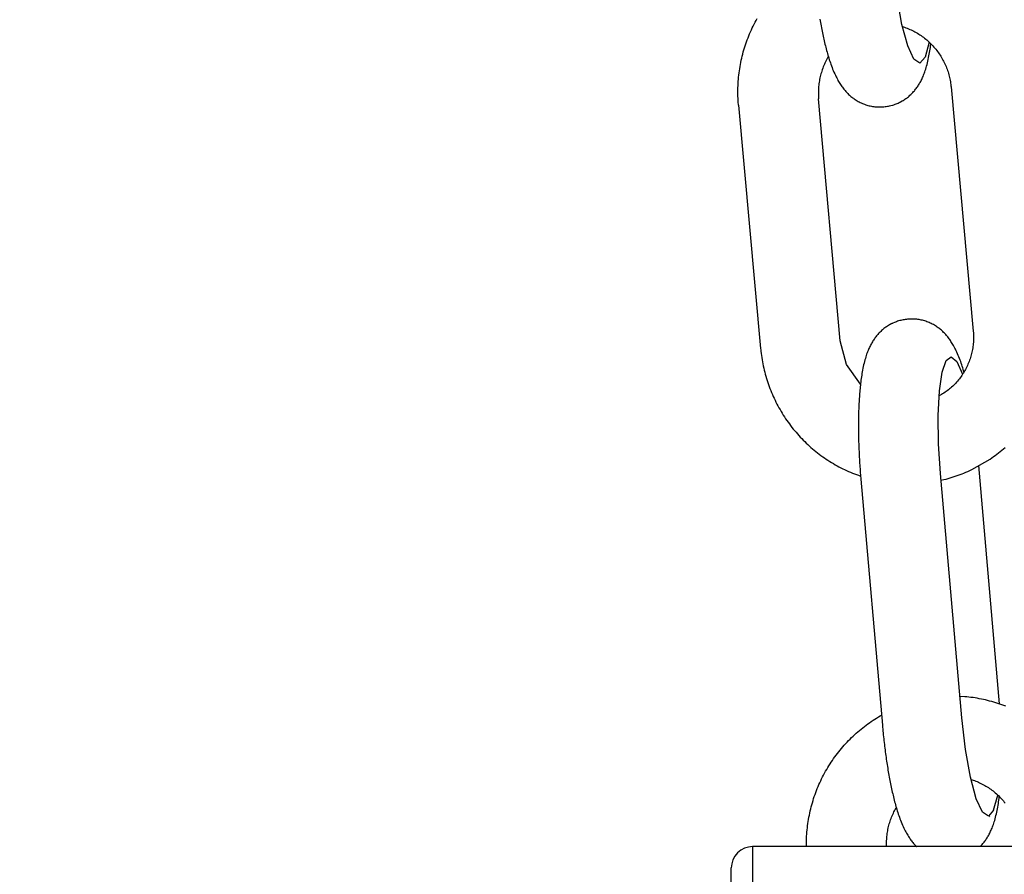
# Model space of a CAD drawing. Extents: x -285 to 5863, y 308 to 3178.
# Tile 259 of 622: x 1597.33 to 1598.77, y 975.77 to 977.02. Entities that reach past the tile are written whole.
import ezdxf

# ---------------------------------------------------------------- set-up
doc = ezdxf.new("R2010")
doc.units = 0
doc.header["$MEASUREMENT"] = 0
doc.header["$PDSIZE"] = 1
doc.layers.get('DEFPOINTS').update_dxf_attribs({"linetype": 'CONTINUOUS'})
doc.layers.add('DIM', color=3, linetype='CONTINUOUS')
doc.layers.add('SPILL-BUCKET', color=1, linetype='CONTINUOUS')
doc.styles.add('SIMPLEX', font='simplex')
doc.dimstyles.new('DIM64', dxfattribs={"dimscale": 64, "dimtxt": 0.09375, "dimasz": 0.09375, "dimexe": 0.0625, "dimexo": 0.0625, "dimgap": 0.046875, "dimtad": 1, "dimdec": 4, "dimzin": 3, "dimdsep": 46, "dimlunit": 4, "dimtxsty": 'SIMPLEX', "dimcen": 0, "dimclrd": 256, "dimclre": 256, "dimclrt": 256, "dimadec": 0, "dimazin": 0, "dimtfac": 1, "dimtdec": 4, "dimtmove": 0, "dimatfit": 3, "dimfxl": 1, "dimfrac": 2, "dimtolj": 1, "dimtzin": 0, "dimarcsym": 0})

# ---------------------------------------------------------------- blocks, each defined once
blk = doc.blocks.new('*D13')
at = {"layer": 'DEFPOINTS', "color": 0, "transparency": 16777216}
for p in [(1368.5472, 978.296), (2031.7725, 978.0147), (1368.5472, 700.5233)]:
    blk.add_point(p, dxfattribs=at)
at = {"layer": 'DIM', "lineweight": -2, "transparency": 16777216}
for p, q in [((1368.5472, 974.296), (1368.5472, 696.5233)), ((2031.7725, 974.0147), (2031.7725, 696.5233)), ((2025.7725, 700.5233), (1374.5472, 700.5233))]:
    blk.add_line(p, q, dxfattribs=at)
at = {"layer": 'DIM', "transparency": 16777216}
for points in [[(1374.5472, 701.5233), (1374.5472, 699.5233), (1368.5472, 700.5233)], [(2025.7725, 701.5233), (2025.7725, 699.5233), (2031.7725, 700.5233)]]:
    blk.add_solid(points, dxfattribs=at)
at = {"layer": 'DIM', "transparency": 16777216, "insert": (1700.1599, 708.0947), "char_height": 6, "attachment_point": 5, "style": 'SIMPLEX'}
blk.add_mtext('\\A1;55\'-3 1/4" (F.V. TANK SLAB)', dxfattribs=at)

msp = doc.modelspace()

# ---------------------------------------------------------------- linework, layer by layer
at = {"layer": 'SPILL-BUCKET', "color": 1}
for p, q in [((1598.62363, 977.01554), (1598.61635, 977.05629)), ((1598.4087, 977.0187), (1598.41017, 977.02145)), ((1598.41017, 977.02145), (1598.41169, 977.02419)), ((1598.50344, 977.02345), (1598.50388, 977.02088)), ((1598.40193, 977.00462), (1598.4032, 977.00747)), ((1598.4032, 977.00747), (1598.40452, 977.01031)), ((1598.40452, 977.01031), (1598.40587, 977.01312)), ((1598.40587, 977.01312), (1598.40726, 977.01592)), ((1598.40726, 977.01592), (1598.4087, 977.0187)), ((1598.50388, 977.02088), (1598.50434, 977.01833)), ((1598.50434, 977.01833), (1598.5048, 977.01579)), ((1598.5048, 977.01579), (1598.50527, 977.01328)), ((1598.50527, 977.01328), (1598.50574, 977.01077)), ((1598.50574, 977.01077), (1598.50623, 977.00829)), ((1598.50623, 977.00829), (1598.50672, 977.00581)), ((1598.6322, 976.98395), (1598.62363, 977.01554)), ((1598.62451, 977.01228), (1598.62752, 977.01128)), ((1598.62752, 977.01128), (1598.62948, 977.01058)), ((1598.62948, 977.01058), (1598.63143, 977.00984)), ((1598.63143, 977.00984), (1598.63337, 977.00907)), ((1598.63337, 977.00907), (1598.63529, 977.00825)), ((1598.63529, 977.00825), (1598.6372, 977.00739)), ((1598.6372, 977.00739), (1598.63908, 977.00649)), ((1598.39617, 976.99008), (1598.39724, 976.99302)), ((1598.39724, 976.99302), (1598.39835, 976.99594)), ((1598.39835, 976.99594), (1598.3995, 976.99885)), ((1598.3995, 976.99885), (1598.40069, 977.00174)), ((1598.40069, 977.00174), (1598.40193, 977.00462)), ((1598.50672, 977.00581), (1598.50722, 977.00336)), ((1598.50722, 977.00336), (1598.50773, 977.00092)), ((1598.50773, 977.00092), (1598.50825, 976.9985)), ((1598.50825, 976.9985), (1598.50878, 976.99609)), ((1598.50878, 976.99609), (1598.50931, 976.99371)), ((1598.50931, 976.99371), (1598.50986, 976.99133)), ((1598.63908, 977.00649), (1598.64095, 977.00555)), ((1598.64095, 977.00555), (1598.6428, 977.00457)), ((1598.6428, 977.00457), (1598.64463, 977.00355)), ((1598.64463, 977.00355), (1598.64644, 977.0025)), ((1598.64644, 977.0025), (1598.64822, 977.0014)), ((1598.64822, 977.0014), (1598.64998, 977.00027)), ((1598.64998, 977.00027), (1598.65172, 976.9991)), ((1598.65172, 976.9991), (1598.65344, 976.99789)), ((1598.65344, 976.99789), (1598.65513, 976.99665)), ((1598.65513, 976.99665), (1598.6568, 976.99537)), ((1598.6568, 976.99537), (1598.65844, 976.99406)), ((1598.65844, 976.99406), (1598.66005, 976.99272)), ((1598.66005, 976.99272), (1598.66163, 976.99134)), ((1598.39147, 976.97517), (1598.39233, 976.97818)), ((1598.39233, 976.97818), (1598.39322, 976.98118)), ((1598.39322, 976.98118), (1598.39416, 976.98416)), ((1598.39416, 976.98416), (1598.39515, 976.98713)), ((1598.39515, 976.98713), (1598.39617, 976.99008)), ((1598.50986, 976.99133), (1598.51041, 976.98897)), ((1598.51041, 976.98897), (1598.51098, 976.98663)), ((1598.51098, 976.98663), (1598.51155, 976.98431)), ((1598.51155, 976.98431), (1598.51214, 976.98198)), ((1598.51214, 976.98198), (1598.51274, 976.97969)), ((1598.51274, 976.97969), (1598.51335, 976.97739)), ((1598.64128, 976.96441), (1598.6322, 976.98395)), ((1598.66353, 976.98953), (1598.65769, 976.96734)), ((1598.66163, 976.99134), (1598.66319, 976.98993)), ((1598.66319, 976.98993), (1598.66472, 976.98848)), ((1598.66455, 976.97681), (1598.66492, 976.97923)), ((1598.66472, 976.98848), (1598.66621, 976.987)), ((1598.66492, 976.97923), (1598.66527, 976.98169)), ((1598.66527, 976.98169), (1598.6656, 976.9841)), ((1598.6656, 976.9841), (1598.66591, 976.98654)), ((1598.66591, 976.98654), (1598.66599, 976.98722)), ((1598.66621, 976.987), (1598.66768, 976.98549)), ((1598.66768, 976.98549), (1598.66912, 976.98396)), ((1598.66912, 976.98396), (1598.67052, 976.98239)), ((1598.67052, 976.98239), (1598.67189, 976.98079)), ((1598.67189, 976.98079), (1598.67323, 976.97917)), ((1598.67323, 976.97917), (1598.67454, 976.97752)), ((1598.38848, 976.96303), (1598.38917, 976.96608)), ((1598.38917, 976.96608), (1598.38989, 976.96912)), ((1598.38989, 976.96912), (1598.39066, 976.97216)), ((1598.39066, 976.97216), (1598.39147, 976.97517)), ((1598.51378, 976.96466), (1598.51279, 976.9628)), ((1598.51335, 976.97739), (1598.51398, 976.97513)), ((1598.5148, 976.9665), (1598.51378, 976.96466)), ((1598.51398, 976.97513), (1598.51462, 976.97285)), ((1598.51462, 976.97285), (1598.51527, 976.9706)), ((1598.51586, 976.96832), (1598.5148, 976.9665)), ((1598.51527, 976.9706), (1598.51595, 976.96833)), ((1598.51593, 976.96842), (1598.51586, 976.96832)), ((1598.51595, 976.96833), (1598.51664, 976.9661)), ((1598.51664, 976.9661), (1598.51736, 976.96384)), ((1598.51736, 976.96384), (1598.51809, 976.96161)), ((1598.65004, 976.9587), (1598.64128, 976.96441)), ((1598.65769, 976.96734), (1598.65004, 976.9587)), ((1598.66169, 976.96179), (1598.66225, 976.96431)), ((1598.66225, 976.96431), (1598.66278, 976.96686)), ((1598.66278, 976.96686), (1598.66326, 976.96936)), ((1598.66326, 976.96936), (1598.66373, 976.97188)), ((1598.66373, 976.97188), (1598.66415, 976.97433)), ((1598.66415, 976.97433), (1598.66455, 976.97681)), ((1598.67454, 976.97752), (1598.67581, 976.97584)), ((1598.67581, 976.97584), (1598.67705, 976.97413)), ((1598.67705, 976.97413), (1598.67825, 976.9724)), ((1598.67825, 976.9724), (1598.67942, 976.97065)), ((1598.67942, 976.97065), (1598.68055, 976.96887)), ((1598.68055, 976.96887), (1598.68164, 976.96707)), ((1598.68164, 976.96707), (1598.6827, 976.96524)), ((1598.6827, 976.96524), (1598.68371, 976.9634)), ((1598.68371, 976.9634), (1598.6847, 976.96154)), ((1598.38573, 976.94764), (1598.38619, 976.95074)), ((1598.38619, 976.95074), (1598.3867, 976.95382)), ((1598.3867, 976.95382), (1598.38725, 976.9569)), ((1598.38725, 976.9569), (1598.38784, 976.95997)), ((1598.38784, 976.95997), (1598.38848, 976.96303)), ((1598.50698, 976.94926), (1598.50632, 976.94726)), ((1598.50769, 976.95124), (1598.50698, 976.94926)), ((1598.50845, 976.95321), (1598.50769, 976.95124)), ((1598.50924, 976.95517), (1598.50845, 976.95321)), ((1598.51007, 976.9571), (1598.50924, 976.95517)), ((1598.51094, 976.95902), (1598.51007, 976.9571)), ((1598.51185, 976.96092), (1598.51094, 976.95902)), ((1598.51279, 976.9628), (1598.51185, 976.96092)), ((1598.51809, 976.96161), (1598.51886, 976.95934)), ((1598.51886, 976.95934), (1598.51964, 976.9571)), ((1598.51964, 976.9571), (1598.52047, 976.9548)), ((1598.52047, 976.9548), (1598.52132, 976.95254)), ((1598.52132, 976.95254), (1598.52224, 976.9502)), ((1598.52224, 976.9502), (1598.52318, 976.9479)), ((1598.65792, 976.94814), (1598.65859, 976.9502)), ((1598.65859, 976.9502), (1598.65921, 976.95227)), ((1598.65921, 976.95227), (1598.65986, 976.95455)), ((1598.65986, 976.95455), (1598.66048, 976.95684)), ((1598.66048, 976.95684), (1598.6611, 976.9593)), ((1598.6611, 976.9593), (1598.66169, 976.96179)), ((1598.6847, 976.96154), (1598.68564, 976.95965)), ((1598.68564, 976.95965), (1598.68654, 976.95775)), ((1598.68654, 976.95775), (1598.68741, 976.95582)), ((1598.68741, 976.95582), (1598.68823, 976.95388)), ((1598.68823, 976.95388), (1598.68901, 976.95193)), ((1598.68901, 976.95193), (1598.68976, 976.94996)), ((1598.68976, 976.94996), (1598.69046, 976.94797)), ((1598.38409, 976.93211), (1598.38433, 976.93522)), ((1598.38433, 976.93522), (1598.38461, 976.93833)), ((1598.38461, 976.93833), (1598.38494, 976.94144)), ((1598.38494, 976.94144), (1598.38531, 976.94455)), ((1598.38531, 976.94455), (1598.38573, 976.94764)), ((1598.50317, 976.93502), (1598.5028, 976.93295)), ((1598.50359, 976.93709), (1598.50317, 976.93502)), ((1598.50405, 976.93914), (1598.50359, 976.93709)), ((1598.50456, 976.94119), (1598.50405, 976.93914)), ((1598.5051, 976.94323), (1598.50456, 976.94119)), ((1598.50569, 976.94525), (1598.5051, 976.94323)), ((1598.50632, 976.94726), (1598.50569, 976.94525)), ((1598.52318, 976.9479), (1598.52419, 976.94552)), ((1598.52419, 976.94552), (1598.52524, 976.94316)), ((1598.52524, 976.94316), (1598.52621, 976.94108)), ((1598.52621, 976.94108), (1598.52721, 976.93901)), ((1598.52721, 976.93901), (1598.52816, 976.93714)), ((1598.52816, 976.93714), (1598.52914, 976.93528)), ((1598.52914, 976.93528), (1598.53007, 976.93361)), ((1598.65187, 976.93346), (1598.65257, 976.93486)), ((1598.65257, 976.93486), (1598.65328, 976.93635)), ((1598.65328, 976.93635), (1598.65396, 976.93783)), ((1598.65396, 976.93783), (1598.65465, 976.93942)), ((1598.65465, 976.93942), (1598.6553, 976.941)), ((1598.6553, 976.941), (1598.65598, 976.9427)), ((1598.65598, 976.9427), (1598.65662, 976.94441)), ((1598.65662, 976.94441), (1598.65729, 976.94628)), ((1598.65729, 976.94628), (1598.65792, 976.94814)), ((1598.69046, 976.94797), (1598.69113, 976.94597)), ((1598.69113, 976.94597), (1598.69175, 976.94396)), ((1598.69175, 976.94396), (1598.69233, 976.94194)), ((1598.69233, 976.94194), (1598.69286, 976.9399)), ((1598.69286, 976.9399), (1598.69336, 976.93786)), ((1598.69336, 976.93786), (1598.69381, 976.9358)), ((1598.69381, 976.9358), (1598.69422, 976.93374)), ((1598.38357, 976.91962), (1598.38363, 976.92275)), ((1598.38363, 976.92275), (1598.38374, 976.92587)), ((1598.38374, 976.92587), (1598.38389, 976.92899)), ((1598.38389, 976.92899), (1598.38409, 976.93211)), ((1598.50144, 976.9204), (1598.50136, 976.9183)), ((1598.50156, 976.9225), (1598.50144, 976.9204)), ((1598.50172, 976.9246), (1598.50156, 976.9225)), ((1598.50192, 976.92669), (1598.50172, 976.9246)), ((1598.50217, 976.92878), (1598.50192, 976.92669)), ((1598.50246, 976.93087), (1598.50217, 976.92878)), ((1598.5028, 976.93295), (1598.50246, 976.93087)), ((1598.53007, 976.93361), (1598.53103, 976.93193)), ((1598.53103, 976.93193), (1598.53194, 976.93041)), ((1598.53194, 976.93041), (1598.53289, 976.92888)), ((1598.53289, 976.92888), (1598.5338, 976.92747)), ((1598.5338, 976.92747), (1598.53475, 976.92606)), ((1598.53475, 976.92606), (1598.53567, 976.92475)), ((1598.53567, 976.92475), (1598.53663, 976.92343)), ((1598.53663, 976.92343), (1598.53756, 976.92219)), ((1598.53756, 976.92219), (1598.53854, 976.92095)), ((1598.53854, 976.92095), (1598.5395, 976.91977)), ((1598.6428, 976.91944), (1598.64374, 976.92062)), ((1598.64374, 976.92062), (1598.64465, 976.92181)), ((1598.64465, 976.92181), (1598.64554, 976.92302)), ((1598.64554, 976.92302), (1598.6464, 976.92424)), ((1598.6464, 976.92424), (1598.64724, 976.9255)), ((1598.64724, 976.9255), (1598.64806, 976.92676)), ((1598.64806, 976.92676), (1598.64886, 976.92805)), ((1598.64886, 976.92805), (1598.64963, 976.92935)), ((1598.64963, 976.92935), (1598.6504, 976.9307)), ((1598.6504, 976.9307), (1598.65113, 976.93205)), ((1598.65113, 976.93205), (1598.65187, 976.93346)), ((1598.69422, 976.93374), (1598.69459, 976.93167)), ((1598.69459, 976.93167), (1598.69492, 976.92959)), ((1598.69492, 976.92959), (1598.6952, 976.92751)), ((1598.6952, 976.92751), (1598.6954, 976.92579)), ((1598.6954, 976.92579), (1598.69558, 976.92407)), ((1598.69558, 976.92407), (1598.7281, 976.5666)), ((1598.38355, 976.9165), (1598.38357, 976.91962)), ((1598.38358, 976.91338), (1598.38355, 976.9165)), ((1598.38365, 976.91026), (1598.38358, 976.91338)), ((1598.38377, 976.90714), (1598.38365, 976.91026)), ((1598.38393, 976.90402), (1598.38377, 976.90714)), ((1598.50136, 976.9183), (1598.50133, 976.91619)), ((1598.50133, 976.91619), (1598.50134, 976.91409)), ((1598.50134, 976.91409), (1598.50139, 976.91199)), ((1598.50139, 976.91199), (1598.50149, 976.90989)), ((1598.50149, 976.90989), (1598.5016, 976.90816)), ((1598.5016, 976.90816), (1598.50175, 976.90643)), ((1598.53307, 976.55204), (1598.50175, 976.90643)), ((1598.5395, 976.91977), (1598.5405, 976.91859)), ((1598.5405, 976.91859), (1598.54149, 976.91746)), ((1598.54149, 976.91746), (1598.54252, 976.91634)), ((1598.54252, 976.91634), (1598.54355, 976.91526)), ((1598.54355, 976.91526), (1598.54461, 976.91418)), ((1598.54461, 976.91418), (1598.54568, 976.91315)), ((1598.54568, 976.91315), (1598.54679, 976.91212)), ((1598.54679, 976.91212), (1598.5479, 976.91112)), ((1598.5479, 976.91112), (1598.54905, 976.91014)), ((1598.54905, 976.91014), (1598.55021, 976.90919)), ((1598.55021, 976.90919), (1598.5514, 976.90826)), ((1598.5514, 976.90826), (1598.55261, 976.90735)), ((1598.55261, 976.90735), (1598.55385, 976.90647)), ((1598.55385, 976.90647), (1598.55525, 976.90552)), ((1598.62676, 976.90507), (1598.62809, 976.90594)), ((1598.62809, 976.90594), (1598.62939, 976.90684)), ((1598.62939, 976.90684), (1598.63066, 976.90776)), ((1598.63066, 976.90776), (1598.63191, 976.90872)), ((1598.63191, 976.90872), (1598.63313, 976.90969)), ((1598.63313, 976.90969), (1598.63432, 976.91069)), ((1598.63432, 976.91069), (1598.63548, 976.91172)), ((1598.63548, 976.91172), (1598.63661, 976.91276)), ((1598.63661, 976.91276), (1598.63771, 976.91383)), ((1598.63771, 976.91383), (1598.63878, 976.91491)), ((1598.63878, 976.91491), (1598.63983, 976.91602)), ((1598.63983, 976.91602), (1598.64085, 976.91714)), ((1598.64085, 976.91714), (1598.64184, 976.91829)), ((1598.64184, 976.91829), (1598.6428, 976.91944)), ((1598.38414, 976.9009), (1598.38393, 976.90402)), ((1598.38428, 976.899), (1598.38414, 976.9009)), ((1598.38445, 976.8971), (1598.38428, 976.899)), ((1598.38445, 976.8971), (1598.41686, 976.54082)), ((1598.55525, 976.90552), (1598.55668, 976.90459)), ((1598.55668, 976.90459), (1598.55814, 976.90371)), ((1598.55814, 976.90371), (1598.55963, 976.90285)), ((1598.55963, 976.90285), (1598.56113, 976.90204)), ((1598.56113, 976.90204), (1598.56267, 976.90126)), ((1598.56267, 976.90126), (1598.56422, 976.90053)), ((1598.56422, 976.90053), (1598.56579, 976.89983)), ((1598.56579, 976.89983), (1598.56738, 976.89918)), ((1598.56738, 976.89918), (1598.569, 976.89857)), ((1598.569, 976.89857), (1598.57062, 976.898)), ((1598.57062, 976.898), (1598.57226, 976.89747)), ((1598.57226, 976.89747), (1598.57391, 976.89699)), ((1598.57391, 976.89699), (1598.57558, 976.89656)), ((1598.57558, 976.89656), (1598.57726, 976.89617)), ((1598.57726, 976.89617), (1598.57894, 976.89582)), ((1598.57894, 976.89582), (1598.58063, 976.89552)), ((1598.58063, 976.89552), (1598.58233, 976.89527)), ((1598.58233, 976.89527), (1598.58403, 976.89507)), ((1598.58403, 976.89507), (1598.58573, 976.89491)), ((1598.58573, 976.89491), (1598.58743, 976.8948)), ((1598.58743, 976.8948), (1598.58913, 976.89473)), ((1598.58913, 976.89473), (1598.59083, 976.89471)), ((1598.59083, 976.89471), (1598.59253, 976.89474)), ((1598.59253, 976.89474), (1598.59397, 976.8948)), ((1598.59397, 976.8948), (1598.5954, 976.8949)), ((1598.5954, 976.89488), (1598.59687, 976.89499)), ((1598.59687, 976.89501), (1598.59712, 976.89502)), ((1598.59712, 976.89502), (1598.59738, 976.89503)), ((1598.59738, 976.89503), (1598.59905, 976.89519)), ((1598.59905, 976.89519), (1598.60072, 976.8954)), ((1598.60072, 976.8954), (1598.60238, 976.89565)), ((1598.60238, 976.89565), (1598.60402, 976.89594)), ((1598.60402, 976.89594), (1598.60566, 976.89628)), ((1598.60566, 976.89628), (1598.60728, 976.89665)), ((1598.60728, 976.89665), (1598.61047, 976.89753)), ((1598.61047, 976.89753), (1598.61204, 976.89803)), ((1598.61204, 976.89803), (1598.6136, 976.89857)), ((1598.6136, 976.89857), (1598.61513, 976.89915)), ((1598.61513, 976.89915), (1598.61665, 976.89976)), ((1598.61665, 976.89976), (1598.61814, 976.90041)), ((1598.61814, 976.90041), (1598.61961, 976.9011)), ((1598.61961, 976.9011), (1598.62021, 976.90139)), ((1598.62021, 976.90139), (1598.6208, 976.90169)), ((1598.6208, 976.90169), (1598.62122, 976.9019)), ((1598.62122, 976.9019), (1598.6215, 976.90204)), ((1598.62179, 976.90219), (1598.62403, 976.90341)), ((1598.62403, 976.90341), (1598.62541, 976.90422)), ((1598.62541, 976.90422), (1598.62676, 976.90507)), ((1598.60391, 976.57463), (1598.60255, 976.57379)), ((1598.60529, 976.57544), (1598.60391, 976.57463)), ((1598.60668, 976.57621), (1598.60529, 976.57544)), ((1598.60809, 976.57695), (1598.60668, 976.57621)), ((1598.60851, 976.57717), (1598.60809, 976.57695)), ((1598.60911, 976.57747), (1598.60851, 976.57717)), ((1598.6097, 976.57776), (1598.60911, 976.57747)), ((1598.61024, 976.57802), (1598.6097, 976.57776)), ((1598.61267, 976.5791), (1598.61024, 976.57802)), ((1598.61418, 976.57971), (1598.61267, 976.5791)), ((1598.61571, 976.58029), (1598.61418, 976.57971)), ((1598.61727, 976.58083), (1598.61571, 976.58029)), ((1598.61884, 976.58132), (1598.61727, 976.58083)), ((1598.62043, 976.58178), (1598.61884, 976.58132)), ((1598.62203, 976.5822), (1598.62043, 976.58178)), ((1598.62366, 976.58258), (1598.62203, 976.5822)), ((1598.62529, 976.58291), (1598.62366, 976.58258)), ((1598.62694, 976.5832), (1598.62529, 976.58291)), ((1598.62859, 976.58346), (1598.62694, 976.5832)), ((1598.63026, 976.58367), (1598.62859, 976.58346)), ((1598.63194, 976.58382), (1598.63026, 976.58367)), ((1598.63219, 976.58384), (1598.63194, 976.58382)), ((1598.63244, 976.58385), (1598.63219, 976.58384)), ((1598.63391, 976.58397), (1598.63244, 976.58386)), ((1598.63535, 976.58406), (1598.63391, 976.58396)), ((1598.63678, 976.58412), (1598.63535, 976.58406)), ((1598.63848, 976.58415), (1598.63678, 976.58412)), ((1598.64018, 976.58412), (1598.63848, 976.58415)), ((1598.64188, 976.58406), (1598.64018, 976.58412)), ((1598.64358, 976.58395), (1598.64188, 976.58406)), ((1598.64529, 976.58379), (1598.64358, 976.58395)), ((1598.64698, 976.58358), (1598.64529, 976.58379)), ((1598.64868, 976.58333), (1598.64698, 976.58358)), ((1598.65037, 976.58303), (1598.64868, 976.58333)), ((1598.65206, 976.58269), (1598.65037, 976.58303)), ((1598.65373, 976.5823), (1598.65206, 976.58269)), ((1598.6554, 976.58186), (1598.65373, 976.5823)), ((1598.65705, 976.58139), (1598.6554, 976.58186)), ((1598.65869, 976.58086), (1598.65705, 976.58139)), ((1598.66032, 976.58029), (1598.65869, 976.58086)), ((1598.66193, 976.57968), (1598.66032, 976.58029)), ((1598.66352, 976.57903), (1598.66193, 976.57968)), ((1598.6651, 976.57833), (1598.66352, 976.57903)), ((1598.66665, 976.57759), (1598.6651, 976.57833)), ((1598.66818, 976.57682), (1598.66665, 976.57759)), ((1598.66969, 976.576), (1598.66818, 976.57682)), ((1598.67117, 976.57515), (1598.66969, 976.576)), ((1598.67263, 976.57426), (1598.67117, 976.57515)), ((1598.67406, 976.57334), (1598.67263, 976.57426)), ((1598.58747, 976.56057), (1598.58651, 976.55942)), ((1598.58846, 976.56171), (1598.58747, 976.56057)), ((1598.58948, 976.56283), (1598.58846, 976.56171)), ((1598.59053, 976.56394), (1598.58948, 976.56283)), ((1598.5916, 976.56503), (1598.59053, 976.56394)), ((1598.59271, 976.5661), (1598.5916, 976.56503)), ((1598.59384, 976.56714), (1598.59271, 976.5661)), ((1598.595, 976.56816), (1598.59384, 976.56714)), ((1598.59619, 976.56916), (1598.595, 976.56816)), ((1598.5974, 976.57014), (1598.59619, 976.56916)), ((1598.59865, 976.57109), (1598.5974, 976.57014)), ((1598.59992, 976.57202), (1598.59865, 976.57109)), ((1598.60122, 976.57292), (1598.59992, 976.57202)), ((1598.60255, 976.57379), (1598.60122, 976.57292)), ((1598.67546, 976.57239), (1598.67406, 976.57334)), ((1598.6767, 976.5715), (1598.67546, 976.57239)), ((1598.67791, 976.5706), (1598.6767, 976.5715)), ((1598.6791, 976.56967), (1598.67791, 976.5706)), ((1598.68026, 976.56872), (1598.6791, 976.56967)), ((1598.68141, 976.56773), (1598.68026, 976.56872)), ((1598.68252, 976.56674), (1598.68141, 976.56773)), ((1598.68363, 976.56571), (1598.68252, 976.56674)), ((1598.6847, 976.56467), (1598.68363, 976.56571)), ((1598.68576, 976.5636), (1598.6847, 976.56467)), ((1598.68679, 976.56252), (1598.68576, 976.5636)), ((1598.68782, 976.5614), (1598.68679, 976.56252)), ((1598.68882, 976.56027), (1598.68782, 976.5614)), ((1598.68981, 976.55909), (1598.68882, 976.56027)), ((1598.7281, 976.5666), (1598.72817, 976.56571)), ((1598.72817, 976.56571), (1598.72824, 976.56482)), ((1598.72824, 976.56482), (1598.72837, 976.56273)), ((1598.72837, 976.56273), (1598.72846, 976.56063)), ((1598.72846, 976.56063), (1598.72851, 976.55854)), ((1598.54242, 976.5178), (1598.53307, 976.55204)), ((1598.57744, 976.5454), (1598.57674, 976.54399)), ((1598.57818, 976.54681), (1598.57744, 976.5454)), ((1598.57891, 976.54816), (1598.57818, 976.54681)), ((1598.57968, 976.54951), (1598.57891, 976.54816)), ((1598.58045, 976.5508), (1598.57968, 976.54951)), ((1598.58126, 976.5521), (1598.58045, 976.5508)), ((1598.58207, 976.55336), (1598.58126, 976.5521)), ((1598.58291, 976.55461), (1598.58207, 976.55336)), ((1598.58377, 976.55583), (1598.58291, 976.55461)), ((1598.58466, 976.55705), (1598.58377, 976.55583)), ((1598.58557, 976.55824), (1598.58466, 976.55705)), ((1598.58651, 976.55942), (1598.58557, 976.55824)), ((1598.69078, 976.55791), (1598.68981, 976.55909)), ((1598.69175, 976.55667), (1598.69078, 976.55791)), ((1598.69269, 976.55542), (1598.69175, 976.55667)), ((1598.69364, 976.55411), (1598.69269, 976.55542)), ((1598.69456, 976.55279), (1598.69364, 976.55411)), ((1598.69551, 976.55138), (1598.69456, 976.55279)), ((1598.69642, 976.54997), (1598.69551, 976.55138)), ((1598.69737, 976.54845), (1598.69642, 976.54997)), ((1598.69828, 976.54692), (1598.69737, 976.54845)), ((1598.69924, 976.54525), (1598.69828, 976.54692)), ((1598.72787, 976.546), (1598.72761, 976.54392)), ((1598.72808, 976.54808), (1598.72787, 976.546)), ((1598.72825, 976.55016), (1598.72808, 976.54808)), ((1598.72838, 976.55225), (1598.72825, 976.55016)), ((1598.72847, 976.55435), (1598.72838, 976.55225)), ((1598.72851, 976.55644), (1598.72847, 976.55435)), ((1598.72851, 976.55854), (1598.72851, 976.55644)), ((1598.41686, 976.54082), (1598.41704, 976.53892)), ((1598.41704, 976.53892), (1598.41724, 976.53702)), ((1598.41724, 976.53702), (1598.4176, 976.53392)), ((1598.4176, 976.53392), (1598.418, 976.53082)), ((1598.57202, 976.53258), (1598.57139, 976.53071)), ((1598.57269, 976.53445), (1598.57202, 976.53258)), ((1598.57333, 976.53615), (1598.57269, 976.53445)), ((1598.57401, 976.53786), (1598.57333, 976.53615)), ((1598.57466, 976.53944), (1598.57401, 976.53786)), ((1598.57536, 976.54102), (1598.57466, 976.53944)), ((1598.57603, 976.5425), (1598.57536, 976.54102)), ((1598.57674, 976.54399), (1598.57603, 976.5425)), ((1598.70017, 976.54357), (1598.69924, 976.54525)), ((1598.70115, 976.54171), (1598.70017, 976.54357)), ((1598.7021, 976.53985), (1598.70115, 976.54171)), ((1598.7031, 976.53778), (1598.7021, 976.53985)), ((1598.70407, 976.53569), (1598.7031, 976.53778)), ((1598.70512, 976.53334), (1598.70407, 976.53569)), ((1598.70613, 976.53096), (1598.70512, 976.53334)), ((1598.70707, 976.52865), (1598.70613, 976.53096)), ((1598.72516, 976.53165), (1598.7246, 976.52965)), ((1598.72567, 976.53367), (1598.72516, 976.53165)), ((1598.72614, 976.5357), (1598.72567, 976.53367)), ((1598.72657, 976.53775), (1598.72614, 976.5357)), ((1598.72696, 976.5398), (1598.72657, 976.53775)), ((1598.72731, 976.54186), (1598.72696, 976.5398)), ((1598.72761, 976.54392), (1598.72731, 976.54186)), ((1598.418, 976.53082), (1598.41845, 976.52774)), ((1598.41845, 976.52774), (1598.41894, 976.52465)), ((1598.41894, 976.52465), (1598.41948, 976.52158)), ((1598.41948, 976.52158), (1598.42006, 976.51851)), ((1598.42006, 976.51851), (1598.42069, 976.51545)), ((1598.56297, 976.48887), (1598.54242, 976.5178)), ((1598.56763, 976.51707), (1598.56707, 976.51454)), ((1598.56821, 976.51955), (1598.56763, 976.51707)), ((1598.56883, 976.52201), (1598.56821, 976.51955)), ((1598.56945, 976.52431), (1598.56883, 976.52201)), ((1598.5701, 976.52659), (1598.56945, 976.52431)), ((1598.57073, 976.52865), (1598.5701, 976.52659)), ((1598.57139, 976.53071), (1598.57073, 976.52865)), ((1598.68269, 976.50644), (1598.6886, 976.52352)), ((1598.6886, 976.52352), (1598.69593, 976.5288)), ((1598.69593, 976.5288), (1598.70409, 976.52188)), ((1598.70409, 976.52188), (1598.71245, 976.50329)), ((1598.70799, 976.52632), (1598.70707, 976.52865)), ((1598.70884, 976.52405), (1598.70799, 976.52632)), ((1598.70967, 976.52176), (1598.70884, 976.52405)), ((1598.71046, 976.51952), (1598.70967, 976.52176)), ((1598.71122, 976.51725), (1598.71046, 976.51952)), ((1598.71195, 976.51502), (1598.71122, 976.51725)), ((1598.72039, 976.51791), (1598.71955, 976.51601)), ((1598.72119, 976.51982), (1598.72039, 976.51791)), ((1598.72196, 976.52176), (1598.72119, 976.51982)), ((1598.72268, 976.52371), (1598.72196, 976.52176)), ((1598.72336, 976.52567), (1598.72268, 976.52371)), ((1598.724, 976.52765), (1598.72336, 976.52567)), ((1598.7246, 976.52965), (1598.724, 976.52765)), ((1598.42069, 976.51545), (1598.42135, 976.51239)), ((1598.42135, 976.51239), (1598.42206, 976.50935)), ((1598.42206, 976.50935), (1598.42282, 976.50632)), ((1598.42282, 976.50632), (1598.42362, 976.5033)), ((1598.42362, 976.5033), (1598.42446, 976.50029)), ((1598.56517, 976.50453), (1598.56476, 976.50204)), ((1598.56559, 976.50698), (1598.56517, 976.50453)), ((1598.56605, 976.5095), (1598.56559, 976.50698)), ((1598.56653, 976.51199), (1598.56605, 976.5095)), ((1598.56707, 976.51454), (1598.56653, 976.51199)), ((1598.67865, 976.47889), (1598.68269, 976.50644)), ((1598.71255, 976.50331), (1598.7114, 976.50159)), ((1598.71267, 976.51276), (1598.71195, 976.51502)), ((1598.71366, 976.50506), (1598.71255, 976.50331)), ((1598.71336, 976.51052), (1598.71267, 976.51276)), ((1598.71404, 976.50826), (1598.71336, 976.51052)), ((1598.71474, 976.50683), (1598.71366, 976.50506)), ((1598.71454, 976.50654), (1598.71404, 976.50826)), ((1598.71578, 976.50862), (1598.71474, 976.50683)), ((1598.71678, 976.51044), (1598.71578, 976.50862)), ((1598.71774, 976.51227), (1598.71678, 976.51044)), ((1598.71866, 976.51413), (1598.71774, 976.51227)), ((1598.71955, 976.51601), (1598.71866, 976.51413)), ((1598.42446, 976.50029), (1598.42535, 976.49729)), ((1598.42535, 976.49729), (1598.42627, 976.49431)), ((1598.42627, 976.49431), (1598.42724, 976.49133)), ((1598.42724, 976.49133), (1598.42826, 976.48838)), ((1598.42826, 976.48838), (1598.42931, 976.48543)), ((1598.56311, 976.48991), (1598.56284, 976.48747)), ((1598.5634, 976.49232), (1598.56311, 976.48991)), ((1598.56371, 976.49476), (1598.5634, 976.49232)), ((1598.56404, 976.49717), (1598.56371, 976.49476)), ((1598.56439, 976.49962), (1598.56404, 976.49717)), ((1598.56476, 976.50204), (1598.56439, 976.49962)), ((1598.70093, 976.48882), (1598.69948, 976.48735)), ((1598.70236, 976.49031), (1598.70093, 976.48882)), ((1598.70375, 976.49184), (1598.70236, 976.49031)), ((1598.70511, 976.49339), (1598.70375, 976.49184)), ((1598.70644, 976.49497), (1598.70511, 976.49339)), ((1598.70773, 976.49659), (1598.70644, 976.49497)), ((1598.70899, 976.49823), (1598.70773, 976.49659)), ((1598.71021, 976.4999), (1598.70899, 976.49823)), ((1598.7114, 976.50159), (1598.71021, 976.4999)), ((1598.42931, 976.48543), (1598.43041, 976.48251)), ((1598.43041, 976.48251), (1598.43155, 976.47959)), ((1598.43155, 976.47959), (1598.43273, 976.4767)), ((1598.43273, 976.4767), (1598.43395, 976.47382)), ((1598.43395, 976.47382), (1598.43521, 976.47096)), ((1598.56169, 976.47527), (1598.5615, 976.47279)), ((1598.56189, 976.47772), (1598.56169, 976.47527)), ((1598.56211, 976.48018), (1598.56189, 976.47772)), ((1598.56234, 976.48261), (1598.56211, 976.48018)), ((1598.56258, 976.48506), (1598.56234, 976.48261)), ((1598.56284, 976.48747), (1598.56258, 976.48506)), ((1598.67678, 976.443), (1598.67865, 976.47889)), ((1598.68155, 976.47353), (1598.67827, 976.47164)), ((1598.68331, 976.47461), (1598.68155, 976.47353)), ((1598.68505, 976.47572), (1598.68331, 976.47461)), ((1598.68676, 976.47687), (1598.68505, 976.47572)), ((1598.68845, 976.47805), (1598.68676, 976.47687)), ((1598.6901, 976.47928), (1598.68845, 976.47805)), ((1598.69174, 976.48054), (1598.6901, 976.47928)), ((1598.69334, 976.48183), (1598.69174, 976.48054)), ((1598.69492, 976.48316), (1598.69334, 976.48183)), ((1598.69647, 976.48452), (1598.69492, 976.48316)), ((1598.69799, 976.48592), (1598.69647, 976.48452)), ((1598.69948, 976.48735), (1598.69799, 976.48592)), ((1598.43521, 976.47096), (1598.43651, 976.46811)), ((1598.43651, 976.46811), (1598.43786, 976.46529)), ((1598.43786, 976.46529), (1598.43924, 976.46249)), ((1598.43924, 976.46249), (1598.44066, 976.4597)), ((1598.44066, 976.4597), (1598.44213, 976.45694)), ((1598.56074, 976.46026), (1598.56062, 976.4577)), ((1598.56087, 976.46278), (1598.56074, 976.46026)), ((1598.56101, 976.46531), (1598.56087, 976.46278)), ((1598.56116, 976.46781), (1598.56101, 976.46531)), ((1598.56133, 976.47031), (1598.56116, 976.46781)), ((1598.5615, 976.47279), (1598.56133, 976.47031)), ((1598.44213, 976.45694), (1598.44363, 976.4542)), ((1598.44363, 976.4542), (1598.44517, 976.45148)), ((1598.44517, 976.45148), (1598.44675, 976.44878)), ((1598.44675, 976.44878), (1598.44837, 976.4461)), ((1598.44837, 976.4461), (1598.45003, 976.44345)), ((1598.56018, 976.44478), (1598.56012, 976.44215)), ((1598.56025, 976.44739), (1598.56018, 976.44478)), ((1598.56032, 976.44999), (1598.56025, 976.44739)), ((1598.56041, 976.45257), (1598.56032, 976.44999)), ((1598.56051, 976.45515), (1598.56041, 976.45257)), ((1598.56062, 976.4577), (1598.56051, 976.45515)), ((1598.45003, 976.44345), (1598.45172, 976.44082)), ((1598.45172, 976.44082), (1598.45345, 976.43822)), ((1598.45345, 976.43822), (1598.45522, 976.43564)), ((1598.45522, 976.43564), (1598.45703, 976.43309)), ((1598.45703, 976.43309), (1598.45887, 976.43057)), ((1598.45887, 976.43057), (1598.46074, 976.42806)), ((1598.55999, 976.43152), (1598.55998, 976.42883)), ((1598.56001, 976.4342), (1598.55999, 976.43152)), ((1598.56003, 976.43686), (1598.56001, 976.4342)), ((1598.56007, 976.43951), (1598.56003, 976.43686)), ((1598.56012, 976.44215), (1598.56007, 976.43951)), ((1598.67725, 976.40155), (1598.67678, 976.443)), ((1598.46074, 976.42806), (1598.46266, 976.42559)), ((1598.46266, 976.42559), (1598.4646, 976.42315)), ((1598.4646, 976.42315), (1598.46659, 976.42073)), ((1598.46659, 976.42073), (1598.4686, 976.41834)), ((1598.4686, 976.41834), (1598.47065, 976.41599)), ((1598.47065, 976.41599), (1598.47273, 976.41366)), ((1598.55998, 976.42883), (1598.55998, 976.42613)), ((1598.55998, 976.42613), (1598.55999, 976.42342)), ((1598.55999, 976.42342), (1598.56001, 976.4207)), ((1598.56001, 976.4207), (1598.56004, 976.41797)), ((1598.56004, 976.41797), (1598.56008, 976.41523)), ((1598.47273, 976.41366), (1598.47485, 976.41136)), ((1598.47485, 976.41136), (1598.477, 976.4091)), ((1598.477, 976.4091), (1598.47918, 976.40686)), ((1598.47918, 976.40686), (1598.48139, 976.40465)), ((1598.48139, 976.40465), (1598.48363, 976.40248)), ((1598.48363, 976.40248), (1598.48591, 976.40034)), ((1598.56008, 976.41523), (1598.56013, 976.41248)), ((1598.56013, 976.41248), (1598.56018, 976.40972)), ((1598.56018, 976.40972), (1598.56025, 976.40695)), ((1598.56025, 976.40695), (1598.56033, 976.40417)), ((1598.56033, 976.40417), (1598.56041, 976.40139)), ((1598.56041, 976.40139), (1598.5605, 976.3986)), ((1598.68, 976.35777), (1598.67725, 976.40155)), ((1598.48591, 976.40034), (1598.48821, 976.39824)), ((1598.48821, 976.39824), (1598.49054, 976.39616)), ((1598.49054, 976.39616), (1598.49291, 976.39413)), ((1598.49291, 976.39413), (1598.4953, 976.39212)), ((1598.4953, 976.39212), (1598.49772, 976.39015)), ((1598.49772, 976.39015), (1598.50016, 976.38822)), ((1598.50016, 976.38822), (1598.50264, 976.38632)), ((1598.5605, 976.3986), (1598.56061, 976.3958)), ((1598.56061, 976.3958), (1598.56072, 976.393)), ((1598.56072, 976.393), (1598.56084, 976.39019)), ((1598.56084, 976.39019), (1598.56096, 976.38738)), ((1598.56096, 976.38738), (1598.5611, 976.38456)), ((1598.76273, 976.38633), (1598.76517, 976.38822)), ((1598.76517, 976.38822), (1598.76758, 976.39015)), ((1598.76758, 976.39015), (1598.76996, 976.39211)), ((1598.76996, 976.39211), (1598.77231, 976.3941)), ((1598.77231, 976.3941), (1598.77463, 976.39613)), ((1598.50264, 976.38632), (1598.50514, 976.38446)), ((1598.50514, 976.38446), (1598.50766, 976.38263)), ((1598.50766, 976.38263), (1598.51022, 976.38084)), ((1598.51022, 976.38084), (1598.51279, 976.37909)), ((1598.51279, 976.37909), (1598.51539, 976.37738)), ((1598.51539, 976.37738), (1598.51802, 976.3757)), ((1598.51802, 976.3757), (1598.52067, 976.37406)), ((1598.52067, 976.37406), (1598.52334, 976.37246)), ((1598.52334, 976.37246), (1598.52603, 976.3709)), ((1598.5611, 976.38456), (1598.56125, 976.38174)), ((1598.56125, 976.38174), (1598.5614, 976.37891)), ((1598.5614, 976.37891), (1598.56157, 976.37609)), ((1598.56157, 976.37609), (1598.56174, 976.37326)), ((1598.56174, 976.37326), (1598.56192, 976.37043)), ((1598.72577, 976.36369), (1598.75273, 976.37914)), ((1598.75273, 976.37914), (1598.75527, 976.38088)), ((1598.75527, 976.38088), (1598.75778, 976.38266)), ((1598.75778, 976.38266), (1598.76027, 976.38448)), ((1598.76027, 976.38448), (1598.76273, 976.38633)), ((1598.52603, 976.3709), (1598.52875, 976.36938)), ((1598.52875, 976.36938), (1598.53149, 976.36789)), ((1598.53149, 976.36789), (1598.53424, 976.36645)), ((1598.53424, 976.36645), (1598.53702, 976.36505)), ((1598.53702, 976.36505), (1598.53982, 976.36369)), ((1598.53982, 976.36369), (1598.54263, 976.36237)), ((1598.54263, 976.36237), (1598.54546, 976.36109)), ((1598.54546, 976.36109), (1598.54831, 976.35985)), ((1598.54831, 976.35985), (1598.55118, 976.35865)), ((1598.55118, 976.35865), (1598.55407, 976.3575)), ((1598.56192, 976.37043), (1598.56211, 976.36759)), ((1598.56211, 976.36759), (1598.56231, 976.36476)), ((1598.56231, 976.36476), (1598.56252, 976.36193)), ((1598.56252, 976.36193), (1598.56273, 976.3591)), ((1598.56273, 976.3591), (1598.56295, 976.35627)), ((1598.71165, 976.35754), (1598.71451, 976.35869)), ((1598.71451, 976.35869), (1598.71735, 976.35988)), ((1598.71735, 976.35988), (1598.72018, 976.36111)), ((1598.72018, 976.36111), (1598.72299, 976.36237)), ((1598.72299, 976.36237), (1598.72577, 976.36369)), ((1598.76664, 976.02055), (1598.73607, 976.3696)), ((1598.55407, 976.3575), (1598.55697, 976.35639)), ((1598.55697, 976.35639), (1598.55988, 976.35532)), ((1598.55988, 976.35532), (1598.56312, 976.35418)), ((1598.56295, 976.35627), (1598.56319, 976.35344)), ((1598.56319, 976.35344), (1598.56335, 976.35145)), ((1598.56335, 976.35145), (1598.56353, 976.34947)), ((1598.56353, 976.34947), (1598.59505, 975.98954)), ((1598.7113, 976.00032), (1598.68, 976.35777)), ((1598.68085, 976.34807), (1598.68524, 976.34912)), ((1598.68524, 976.34912), (1598.68823, 976.34988)), ((1598.68823, 976.34988), (1598.6912, 976.35069)), ((1598.6912, 976.35069), (1598.69417, 976.35154)), ((1598.69417, 976.35154), (1598.69712, 976.35243)), ((1598.69712, 976.35243), (1598.70005, 976.35337)), ((1598.70005, 976.35337), (1598.70298, 976.35435)), ((1598.70298, 976.35435), (1598.70588, 976.35537)), ((1598.70588, 976.35537), (1598.70878, 976.35643)), ((1598.70878, 976.35643), (1598.71165, 976.35754)), ((1598.71553, 976.03122), (1598.70855, 976.0317)), ((1598.71861, 976.03094), (1598.71553, 976.03122)), ((1598.72169, 976.03061), (1598.71861, 976.03094)), ((1598.72476, 976.03024), (1598.72169, 976.03061)), ((1598.72783, 976.02982), (1598.72476, 976.03024)), ((1598.73089, 976.02936), (1598.72783, 976.02982)), ((1598.73394, 976.02886), (1598.73089, 976.02936)), ((1598.73699, 976.02831), (1598.73394, 976.02886)), ((1598.74003, 976.02772), (1598.73699, 976.02831)), ((1598.74307, 976.02708), (1598.74003, 976.02772)), ((1598.74609, 976.0264), (1598.74307, 976.02708)), ((1598.7491, 976.02567), (1598.74609, 976.0264)), ((1598.75211, 976.0249), (1598.7491, 976.02567)), ((1598.7551, 976.02409), (1598.75211, 976.0249)), ((1598.75808, 976.02323), (1598.7551, 976.02409)), ((1598.76105, 976.02234), (1598.75808, 976.02323)), ((1598.76401, 976.02139), (1598.76105, 976.02234)), ((1598.76695, 976.02041), (1598.76401, 976.02139)), ((1598.76988, 976.01938), (1598.76695, 976.02041)), ((1598.7728, 976.01831), (1598.76988, 976.01938)), ((1598.7757, 976.01719), (1598.7728, 976.01831)), ((1598.58136, 975.99664), (1598.58396, 975.99833)), ((1598.58396, 975.99833), (1598.58659, 975.99999)), ((1598.58659, 975.99999), (1598.58924, 976.00161)), ((1598.58924, 976.00161), (1598.59192, 976.00319)), ((1598.59192, 976.00319), (1598.59461, 976.00473)), ((1598.71662, 975.95411), (1598.7113, 976.00032)), ((1598.56144, 975.98175), (1598.56383, 975.98374)), ((1598.56383, 975.98374), (1598.56626, 975.98569)), ((1598.56626, 975.98569), (1598.56871, 975.98761)), ((1598.56871, 975.98761), (1598.57119, 975.98948)), ((1598.57119, 975.98948), (1598.57369, 975.99133)), ((1598.57369, 975.99133), (1598.57622, 975.99314)), ((1598.57622, 975.99314), (1598.57878, 975.99491)), ((1598.57878, 975.99491), (1598.58136, 975.99664)), ((1598.59505, 975.98954), (1598.59518, 975.98805)), ((1598.59518, 975.98805), (1598.59531, 975.98657)), ((1598.59531, 975.98657), (1598.59557, 975.98375)), ((1598.59557, 975.98375), (1598.59584, 975.98094)), ((1598.54549, 975.9669), (1598.54767, 975.96912)), ((1598.54767, 975.96912), (1598.54989, 975.97131)), ((1598.54989, 975.97131), (1598.55214, 975.97346)), ((1598.55214, 975.97346), (1598.55442, 975.97558)), ((1598.55442, 975.97558), (1598.55673, 975.97767)), ((1598.55673, 975.97767), (1598.55907, 975.97973)), ((1598.55907, 975.97973), (1598.56144, 975.98175)), ((1598.59584, 975.98094), (1598.59612, 975.97813)), ((1598.59612, 975.97813), (1598.5964, 975.97533)), ((1598.5964, 975.97533), (1598.59669, 975.97253)), ((1598.59669, 975.97253), (1598.59699, 975.96974)), ((1598.59699, 975.96974), (1598.5973, 975.96696)), ((1598.53304, 975.95293), (1598.53503, 975.95533)), ((1598.53503, 975.95533), (1598.53706, 975.9577)), ((1598.53706, 975.9577), (1598.53912, 975.96005)), ((1598.53912, 975.96005), (1598.54121, 975.96236)), ((1598.54121, 975.96236), (1598.54333, 975.96465)), ((1598.54333, 975.96465), (1598.54549, 975.9669)), ((1598.5973, 975.96696), (1598.59762, 975.96419)), ((1598.59762, 975.96419), (1598.59794, 975.96142)), ((1598.59794, 975.96142), (1598.59827, 975.95867)), ((1598.59827, 975.95867), (1598.59861, 975.95592)), ((1598.59861, 975.95592), (1598.59896, 975.95318)), ((1598.52184, 975.93793), (1598.52362, 975.94049)), ((1598.52362, 975.94049), (1598.52543, 975.94303)), ((1598.52543, 975.94303), (1598.52728, 975.94555)), ((1598.52728, 975.94555), (1598.52917, 975.94804)), ((1598.52917, 975.94804), (1598.53109, 975.9505)), ((1598.53109, 975.9505), (1598.53304, 975.95293)), ((1598.59896, 975.95318), (1598.59931, 975.95045)), ((1598.59931, 975.95045), (1598.59967, 975.94774)), ((1598.59967, 975.94774), (1598.60004, 975.94503)), ((1598.60004, 975.94503), (1598.60042, 975.94234)), ((1598.60042, 975.94234), (1598.6008, 975.93966)), ((1598.7239, 975.91336), (1598.71662, 975.95411)), ((1598.51351, 975.92472), (1598.5151, 975.92741)), ((1598.5151, 975.92741), (1598.51673, 975.93008)), ((1598.51673, 975.93008), (1598.51839, 975.93272)), ((1598.51839, 975.93272), (1598.5201, 975.93533)), ((1598.5201, 975.93533), (1598.52184, 975.93793)), ((1598.6008, 975.93966), (1598.6012, 975.93699)), ((1598.6012, 975.93699), (1598.6016, 975.93434)), ((1598.6016, 975.93434), (1598.602, 975.9317)), ((1598.602, 975.9317), (1598.60242, 975.92907)), ((1598.60242, 975.92907), (1598.60284, 975.92646)), ((1598.60284, 975.92646), (1598.60327, 975.92386)), ((1598.50614, 975.91094), (1598.50753, 975.91374)), ((1598.50753, 975.91374), (1598.50897, 975.91652)), ((1598.50897, 975.91652), (1598.51044, 975.91927)), ((1598.51044, 975.91927), (1598.51196, 975.92201)), ((1598.51196, 975.92201), (1598.51351, 975.92472)), ((1598.60327, 975.92386), (1598.60371, 975.92128)), ((1598.60371, 975.92128), (1598.60416, 975.91871)), ((1598.60416, 975.91871), (1598.60461, 975.91616)), ((1598.60461, 975.91616), (1598.60507, 975.91362)), ((1598.60507, 975.91362), (1598.60554, 975.9111)), ((1598.60554, 975.9111), (1598.60601, 975.90859)), ((1598.73247, 975.88177), (1598.7239, 975.91336)), ((1598.49862, 975.89377), (1598.49977, 975.89667)), ((1598.49977, 975.89667), (1598.50096, 975.89956)), ((1598.50096, 975.89956), (1598.5022, 975.90244)), ((1598.5022, 975.90244), (1598.50347, 975.90529)), ((1598.50347, 975.90529), (1598.50478, 975.90813)), ((1598.50478, 975.90813), (1598.50614, 975.91094)), ((1598.60601, 975.90859), (1598.6065, 975.90611)), ((1598.6065, 975.90611), (1598.60699, 975.90363)), ((1598.60699, 975.90363), (1598.60749, 975.90118)), ((1598.60749, 975.90118), (1598.608, 975.89874)), ((1598.608, 975.89874), (1598.60852, 975.89632)), ((1598.72477, 975.91017), (1598.72975, 975.9084)), ((1598.72975, 975.9084), (1598.73171, 975.90767)), ((1598.73171, 975.90767), (1598.73364, 975.90689)), ((1598.73364, 975.90689), (1598.73556, 975.90607)), ((1598.73556, 975.90607), (1598.73747, 975.90521)), ((1598.73747, 975.90521), (1598.73935, 975.90431)), ((1598.73935, 975.90431), (1598.74122, 975.90337)), ((1598.74122, 975.90337), (1598.74307, 975.90239)), ((1598.74307, 975.90239), (1598.7449, 975.90137)), ((1598.7449, 975.90137), (1598.74671, 975.90032)), ((1598.74671, 975.90032), (1598.74849, 975.89922)), ((1598.74849, 975.89922), (1598.75026, 975.89809)), ((1598.75026, 975.89809), (1598.752, 975.89692)), ((1598.752, 975.89692), (1598.75371, 975.89571)), ((1598.49443, 975.88198), (1598.49542, 975.88495)), ((1598.49542, 975.88495), (1598.49644, 975.8879)), ((1598.49644, 975.8879), (1598.49751, 975.89084)), ((1598.49751, 975.89084), (1598.49862, 975.89377)), ((1598.60852, 975.89632), (1598.60905, 975.89391)), ((1598.60905, 975.89391), (1598.60958, 975.89153)), ((1598.60958, 975.89153), (1598.61013, 975.88915)), ((1598.61013, 975.88915), (1598.61068, 975.8868)), ((1598.61068, 975.8868), (1598.61125, 975.88445)), ((1598.61125, 975.88445), (1598.61182, 975.88213)), ((1598.75371, 975.89571), (1598.7554, 975.89447)), ((1598.7554, 975.89447), (1598.75707, 975.8932)), ((1598.75707, 975.8932), (1598.75871, 975.89188)), ((1598.75796, 975.86516), (1598.76422, 975.88702)), ((1598.75871, 975.89188), (1598.76032, 975.89054)), ((1598.76032, 975.89054), (1598.7619, 975.88916)), ((1598.7619, 975.88916), (1598.76346, 975.88775)), ((1598.76346, 975.88775), (1598.76499, 975.8863)), ((1598.76499, 975.8863), (1598.76649, 975.88483)), ((1598.76587, 975.88192), (1598.76618, 975.88436)), ((1598.76618, 975.88436), (1598.76626, 975.88504)), ((1598.76649, 975.88483), (1598.76795, 975.88332)), ((1598.76795, 975.88332), (1598.76939, 975.88178)), ((1598.49016, 975.86694), (1598.49093, 975.86997)), ((1598.49093, 975.86997), (1598.49174, 975.873)), ((1598.49174, 975.873), (1598.4926, 975.876)), ((1598.4926, 975.876), (1598.49349, 975.879)), ((1598.49349, 975.879), (1598.49443, 975.88198)), ((1598.61182, 975.88213), (1598.61241, 975.87981)), ((1598.61241, 975.87981), (1598.61301, 975.87751)), ((1598.61301, 975.87751), (1598.61363, 975.87522)), ((1598.61363, 975.87522), (1598.61425, 975.87295)), ((1598.61399, 975.86607), (1598.61548, 975.86862)), ((1598.61425, 975.87295), (1598.61489, 975.87067)), ((1598.61489, 975.87067), (1598.61554, 975.86842)), ((1598.61554, 975.86842), (1598.61622, 975.86616)), ((1598.74155, 975.86223), (1598.73247, 975.88177)), ((1598.76353, 975.86718), (1598.764, 975.8697)), ((1598.764, 975.8697), (1598.76442, 975.87215)), ((1598.76442, 975.87215), (1598.76482, 975.87463)), ((1598.76482, 975.87463), (1598.76519, 975.87706)), ((1598.76519, 975.87706), (1598.76554, 975.87951)), ((1598.76554, 975.87951), (1598.76587, 975.88192)), ((1598.76939, 975.88178), (1598.77079, 975.88021)), ((1598.77079, 975.88021), (1598.77216, 975.87862)), ((1598.77216, 975.87862), (1598.7735, 975.87699)), ((1598.7735, 975.87699), (1598.77481, 975.87534)), ((1598.48697, 975.85164), (1598.48752, 975.85472)), ((1598.48752, 975.85472), (1598.48811, 975.85779)), ((1598.48811, 975.85779), (1598.48875, 975.86085)), ((1598.48875, 975.86085), (1598.48943, 975.8639)), ((1598.48943, 975.8639), (1598.49016, 975.86694)), ((1598.60781, 975.85294), (1598.60857, 975.85487)), ((1598.60857, 975.85487), (1598.60937, 975.85679)), ((1598.60937, 975.85679), (1598.61022, 975.85868)), ((1598.61022, 975.85868), (1598.6111, 975.86056)), ((1598.6111, 975.86056), (1598.61202, 975.86242)), ((1598.61202, 975.86242), (1598.61299, 975.86426)), ((1598.61299, 975.86426), (1598.61399, 975.86607)), ((1598.61622, 975.86616), (1598.61691, 975.86392)), ((1598.61691, 975.86392), (1598.61763, 975.86166)), ((1598.61763, 975.86166), (1598.61836, 975.85943)), ((1598.61836, 975.85943), (1598.61913, 975.85716)), ((1598.61913, 975.85716), (1598.61991, 975.85492)), ((1598.61991, 975.85492), (1598.62074, 975.85262)), ((1598.75032, 975.85652), (1598.74155, 975.86223)), ((1598.75796, 975.86516), (1598.75032, 975.85652)), ((1598.75173, 975.85544), (1598.75216, 975.85565)), ((1598.76013, 975.85237), (1598.76075, 975.85466)), ((1598.76075, 975.85466), (1598.76137, 975.85713)), ((1598.76137, 975.85713), (1598.76196, 975.85961)), ((1598.76196, 975.85961), (1598.76252, 975.86213)), ((1598.76252, 975.86213), (1598.76305, 975.86469)), ((1598.76305, 975.86469), (1598.76353, 975.86718)), ((1598.48488, 975.83616), (1598.48521, 975.83926)), ((1598.48521, 975.83926), (1598.48558, 975.84237)), ((1598.48558, 975.84237), (1598.486, 975.84547)), ((1598.486, 975.84547), (1598.48646, 975.84856)), ((1598.48646, 975.84856), (1598.48697, 975.85164)), ((1598.60362, 975.83899), (1598.60409, 975.84102)), ((1598.60409, 975.84102), (1598.60461, 975.84304)), ((1598.60461, 975.84304), (1598.60516, 975.84505)), ((1598.60516, 975.84505), (1598.60576, 975.84704)), ((1598.60576, 975.84704), (1598.6064, 975.84902)), ((1598.6064, 975.84902), (1598.60708, 975.85099)), ((1598.60708, 975.85099), (1598.60781, 975.85294)), ((1598.62074, 975.85262), (1598.6216, 975.85036)), ((1598.6216, 975.85036), (1598.62251, 975.84802)), ((1598.62251, 975.84802), (1598.62345, 975.84572)), ((1598.62345, 975.84572), (1598.62446, 975.84334)), ((1598.62446, 975.84334), (1598.62551, 975.84099)), ((1598.62551, 975.84099), (1598.62648, 975.8389)), ((1598.75557, 975.83882), (1598.75625, 975.84053)), ((1598.75625, 975.84053), (1598.75689, 975.84223)), ((1598.75689, 975.84223), (1598.75756, 975.8441)), ((1598.75756, 975.8441), (1598.75819, 975.84596)), ((1598.75819, 975.84596), (1598.75886, 975.84803)), ((1598.75886, 975.84803), (1598.75948, 975.85009)), ((1598.75948, 975.85009), (1598.76013, 975.85237)), ((1598.48401, 975.82369), (1598.48416, 975.82681)), ((1598.48416, 975.82681), (1598.48435, 975.82993)), ((1598.48435, 975.82993), (1598.4846, 975.83305)), ((1598.4846, 975.83305), (1598.48488, 975.83616)), ((1598.60151, 975.82453), (1598.60168, 975.82661)), ((1598.60168, 975.82661), (1598.6019, 975.82869)), ((1598.6019, 975.82869), (1598.60216, 975.83077)), ((1598.60216, 975.83077), (1598.60246, 975.83283)), ((1598.60246, 975.83283), (1598.6028, 975.83489)), ((1598.6028, 975.83489), (1598.60319, 975.83695)), ((1598.60319, 975.83695), (1598.60362, 975.83899)), ((1598.62648, 975.8389), (1598.62748, 975.83683)), ((1598.62748, 975.83683), (1598.62843, 975.83496)), ((1598.62843, 975.83496), (1598.62941, 975.83311)), ((1598.62941, 975.83311), (1598.63034, 975.83143)), ((1598.63034, 975.83143), (1598.6313, 975.82975)), ((1598.6313, 975.82975), (1598.63221, 975.82823)), ((1598.63221, 975.82823), (1598.63316, 975.8267)), ((1598.63316, 975.8267), (1598.63407, 975.82529)), ((1598.63407, 975.82529), (1598.63502, 975.82389)), ((1598.74751, 975.82332), (1598.74833, 975.82458)), ((1598.74833, 975.82458), (1598.74913, 975.82588)), ((1598.74913, 975.82588), (1598.7499, 975.82717)), ((1598.7499, 975.82717), (1598.75067, 975.82852)), ((1598.75067, 975.82852), (1598.7514, 975.82987)), ((1598.7514, 975.82987), (1598.75214, 975.83128)), ((1598.75214, 975.83128), (1598.75284, 975.83269)), ((1598.75284, 975.83269), (1598.75355, 975.83417)), ((1598.75355, 975.83417), (1598.75423, 975.83566)), ((1598.75423, 975.83566), (1598.75492, 975.83724)), ((1598.75492, 975.83724), (1598.75557, 975.83882)), ((1598.48382, 975.81432), (1598.48384, 975.81744)), ((1598.48384, 975.81744), (1598.4839, 975.82057)), ((1598.4839, 975.82057), (1598.48401, 975.82369)), ((1598.60126, 975.81825), (1598.6013, 975.82035)), ((1598.60126, 975.81616), (1598.60126, 975.81825)), ((1598.6013, 975.81406), (1598.60126, 975.81616)), ((1598.6013, 975.82035), (1598.60138, 975.82244)), ((1598.60141, 975.81164), (1598.6013, 975.81406)), ((1598.60138, 975.82244), (1598.60151, 975.82453)), ((1598.63502, 975.82389), (1598.63594, 975.82257)), ((1598.63594, 975.82257), (1598.6369, 975.82125)), ((1598.6369, 975.82125), (1598.63783, 975.82001)), ((1598.63783, 975.82001), (1598.63881, 975.81877)), ((1598.63881, 975.81877), (1598.63977, 975.81759)), ((1598.63977, 975.81759), (1598.64077, 975.81641)), ((1598.64077, 975.81641), (1598.64176, 975.81528)), ((1598.64176, 975.81528), (1598.64279, 975.81416)), ((1598.64279, 975.81416), (1598.64382, 975.81308)), ((1598.64382, 975.81308), (1598.64488, 975.81201)), ((1598.64488, 975.81201), (1598.64525, 975.81164)), ((1598.73797, 975.81164), (1598.73905, 975.81273)), ((1598.73905, 975.81273), (1598.7401, 975.81384)), ((1598.7401, 975.81384), (1598.74112, 975.81496)), ((1598.74112, 975.81496), (1598.74211, 975.81611)), ((1598.74211, 975.81611), (1598.74307, 975.81726)), ((1598.74307, 975.81726), (1598.74401, 975.81844)), ((1598.74401, 975.81844), (1598.74492, 975.81963)), ((1598.74492, 975.81963), (1598.74581, 975.82084)), ((1598.74581, 975.82084), (1598.74667, 975.82206)), ((1598.74667, 975.82206), (1598.74751, 975.82332))]:
    msp.add_line(p, q, dxfattribs=at)
at = {"layer": 'SPILL-BUCKET', "linetype": 'Continuous'}
for p, q in [((1598.40512, 975.81164), (1598.40512, 975.80377)), ((1598.84233, 975.81164), (1598.40512, 975.81164)), ((1598.48385, 975.81164), (1598.48382, 975.81432)), ((1598.40512, 975.80377), (1598.40512, 975.78114)), ((1598.3739, 975.77451), (1598.3739, 975.78042)), ((1598.3739, 975.75754), (1598.3739, 975.77451)), ((1598.40512, 975.78114), (1598.40512, 975.7466))]:
    msp.add_line(p, q, dxfattribs=at)
msp.add_arc((1598.40512, 975.78042), 0.03123, 90, 180, dxfattribs=at)

# ---------------------------------------------------------------- dimensions: what is measured, and where the dimension line sits
at = {"layer": 'DIM'}
dim = msp.add_linear_dim(base=(1368.54722, 700.52328), p1=(2031.77254, 978.01471), p2=(1368.54722, 978.29596), angle=180, text='<> (F.V. TANK SLAB)', dimstyle='DIM64', dxfattribs=at)
dim.commit()
dim.dimension.update_dxf_attribs({"geometry": '*D13', "text_midpoint": (1700.15988, 708.09471)})

doc.saveas('drawing.dxf')
